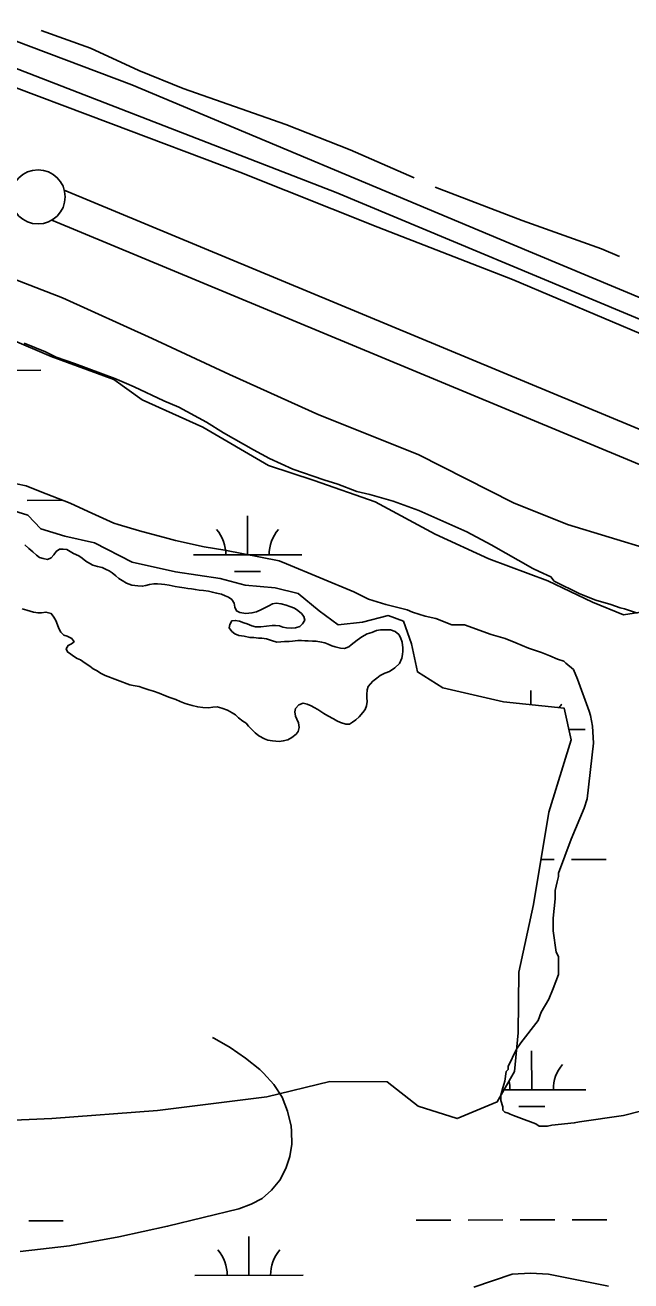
# Model space of a CAD drawing. Extents: x 3329332 to 3367211, y 631066 to 656469.
# Drawn here: x 3336369 to 3336928, y 649034 to 650194 of the extents above; entities that cross this region are included whole.
import ezdxf

# ---------------------------------------------------------------- set-up
doc = ezdxf.new("R2010")
doc.units = 0
for name, color, linetype in [('V-LEVE-TOET', 7, 'Continuous'), ('V-ROAD-CNTR', 7, 'Continuous'), ('V-SITE-VEGE', 7, 'Continuous'), ('V-SURV-LINE', 7, 'Continuous'), ('V-TOPO-MINR', 7, 'Continuous'), ('V-TOPO-SHOR', 7, 'Continuous'), ('V-WETL-SWMP', 7, 'Continuous')]:
    doc.layers.add(name, color=color, linetype=linetype)

msp = doc.modelspace()

# ---------------------------------------------------------------- linework, layer by layer
at = {"layer": 'V-LEVE-TOET'}
for points in [[(3337615.2, 649642.5), (3337494.6, 649685.7), (3337361.8, 649739), (3337202.4, 649801.2), (3337090.8, 649845), (3336945.2, 649905.4), (3336818.8, 649959), (3336694.4, 650007.5), (3336566.9, 650058.3), (3336448, 650103.2), (3336336.5, 650145), (3336224.2, 650188.1), (3336140.1, 650219.9), (3336101.2, 650237.5), (3336073.8, 650249.9), (3336031, 650261.3), (3335964.3, 650281.5), (3335912.8, 650298.1)], [(3335931.9, 650111.7), (3335998, 650092.5), (3336055.7, 650074.5), (3336115.2, 650056.7), (3336172.2, 650034.8), (3336255.2, 650001.6), (3336319.5, 649974.4), (3336403.2, 649942.2), (3336485.9, 649904.5), (3336557.4, 649871.4), (3336639.8, 649834), (3336731.8, 649797.6), (3336819.7, 649752.9), (3336869.4, 649732.7), (3336946.6, 649709.3), (3337013.3, 649682.1), (3337076.5, 649656), (3337135.2, 649634.4), (3337203.7, 649611.4), (3337283.6, 649578.9)]]:
    msp.add_lwpolyline(points, dxfattribs=at)
at = {"layer": 'V-ROAD-CNTR'}
msp.add_lwpolyline([(3335451.3, 650502.7), (3335830.6, 650371.5), (3336218.2, 650233), (3336467.3, 650138.8), (3336816.5, 649992.3), (3337213.1, 649826.6), (3337406.7, 649751.6), (3337593.6, 649680.4), (3337678.1, 649661.1), (3337748.8, 649653.3), (3337841.3, 649661.7), (3337945.8, 649680.7), (3338033, 649708.3), (3338176, 649751.6), (3338247.1, 649768.4), (3338321.6, 649777.5), (3338384.8, 649776.3), (3338442.4, 649772.8), (3338528.8, 649753.9), (3338662.7, 649722.5), (3338806.5, 649687.4), (3338886.3, 649663.5), (3338953.2, 649639), (3339090.7, 649573.2)], dxfattribs=at)
at = {"layer": 'V-SITE-VEGE'}
for points in [[(3336367.9, 649900.3), (3336387.6, 649892.4), (3336397.4, 649887.5), (3336414.2, 649881.6), (3336451.6, 649867.8), (3336462.4, 649862.9), (3336469.3, 649859.9), (3336496.9, 649847.1), (3336510.7, 649841.2), (3336536.3, 649827.4)], [(3336536.3, 649827.4), (3336552, 649817.5), (3336579.6, 649801.8), (3336594.4, 649793.9), (3336616, 649784), (3336644.6, 649774.2), (3336657.4, 649770.2), (3336675.1, 649763.3), (3336686.9, 649760.4), (3336708.6, 649754.4), (3336732.2, 649745.6), (3336776.5, 649725.9), (3336799.2, 649714), (3336837.6, 649692.3), (3336843.5, 649689.4), (3336854.3, 649684.5), (3336857.3, 649680.5), (3336880.9, 649668.7), (3336895.7, 649662.8), (3336909.5, 649658.8), (3336918.3, 649655.9), (3336922.3, 649654.9), (3336934.1, 649650.9)], [(3336845.3, 649282.6), (3336852.2, 649294.5), (3336856.2, 649304.3), (3336861.1, 649317.1), (3336861.1, 649333.8), (3336859.1, 649337.8), (3336856.2, 649357.5), (3336856.2, 649369.3), (3336858.2, 649387), (3336858.2, 649394.9), (3336860.1, 649402.8), (3336861.1, 649407.7), (3336861.1, 649410.7), (3336872.9, 649442.2), (3336884.8, 649470.7), (3336887.7, 649479.6), (3336893.7, 649530.8), (3336892.7, 649546.6), (3336890.7, 649556.4), (3336889.7, 649560.4), (3336878.9, 649589.9), (3336875, 649598.8), (3336868.1, 649604.7), (3336866.1, 649606.7), (3336860.2, 649608.6), (3336853.3, 649611.6), (3336845.4, 649614.5), (3336833.6, 649618.5), (3336821.8, 649623.4), (3336811.9, 649627.4), (3336799.1, 649631.3), (3336774.5, 649640.2), (3336762.7, 649640.2), (3336747.9, 649646.1), (3336738.1, 649648.1), (3336726.3, 649652), (3336721.4, 649654), (3336701.7, 649658.9), (3336685.9, 649663.8), (3336672.1, 649670.7), (3336610.1, 649696.4), (3336603.2, 649699.3), (3336553, 649709.2), (3336534.2, 649712.2), (3336507.7, 649718.1), (3336500.8, 649720), (3336474.2, 649727), (3336454.5, 649732.9), (3336450.5, 649733.9), (3336426.9, 649744.7), (3336410.2, 649752.6), (3336382.6, 649763.4), (3336369.8, 649768.4), (3336360.9, 649770.3)], [(3336936.9, 649191), (3336921.1, 649187.1), (3336880.7, 649181.2), (3336875.8, 649180.2), (3336855.1, 649178.2), (3336851.2, 649177.3), (3336843.3, 649177.3), (3336840.3, 649179.2), (3336824.6, 649185.1), (3336819.7, 649187.1), (3336816.7, 649188.1), (3336814.7, 649189.1), (3336811.8, 649190.1), (3336809.8, 649192), (3336809.8, 649195), (3336807.9, 649200.9), (3336807.9, 649205.8), (3336809.8, 649212.7), (3336811.8, 649218.6), (3336812.8, 649227.5), (3336814.8, 649229.5), (3336814.8, 649232.4), (3336822.6, 649248.2), (3336826.6, 649254.1), (3336842.4, 649274.8), (3336845.3, 649282.6)], [(3336783.2, 649028.6), (3336818.6, 649040.4), (3336835.4, 649041.3), (3336852.1, 649040.4), (3336907.3, 649029.5)]]:
    msp.add_lwpolyline(points, dxfattribs=at)
at = {"layer": 'V-SURV-LINE'}
for points in [[(3336404.9, 650041.6), (3337707.2, 649500.2)], [(3337695.6, 649472.5), (3336393.4, 650013.9)]]:
    msp.add_lwpolyline(points, dxfattribs=at)
msp.add_circle((3336380.7, 650035.4), 25, dxfattribs=at)
at = {"layer": 'V-TOPO-MINR'}
msp.add_lwpolyline([(3336364.1, 649061.3), (3336409.8, 649066.8), (3336455.2, 649074.9), (3336500.3, 649084.7), (3336566.2, 649100.8), (3336577.3, 649105), (3336587.5, 649110.5), (3336596.2, 649118.2), (3336603.9, 649127.3), (3336609.4, 649138), (3336613.3, 649149), (3336614.9, 649160.5), (3336614.8, 649172.5), (3336614.3, 649177.3), (3336611.1, 649191.1), (3336606.1, 649204.1), (3336598.4, 649215.6), (3336588.9, 649226.2), (3336585.3, 649229.4), (3336572.1, 649240), (3336558.2, 649249.7), (3336543.5, 649258), (3336541.6, 649258.9)], dxfattribs=at)
at = {"layer": 'V-TOPO-SHOR'}
for points in [[(3337558.9, 649668.7), (3337219.4, 649802.2), (3336949.4, 649916.9), (3336655.8, 650039.4), (3336283.2, 650183.8), (3336155.3, 650229.3)], [(3336383.4, 650189.1), (3336429.1, 650172.7), (3336473.6, 650152.2), (3336514.8, 650135.5), (3336609.6, 650102.3), (3336669, 650078.8), (3336727.9, 650052.9)], [(3336747.2, 650044.5), (3336827.6, 650013.5), (3336901, 649987.5), (3336917.5, 649980.4)], [(3336368.5, 649714), (3336372, 649710.8), (3336375.8, 649707.7), (3336379.2, 649704.5), (3336382, 649702.4), (3336385.5, 649701.4), (3336389.3, 649700.6), (3336392.8, 649702), (3336395.3, 649704.8), (3336397.4, 649707.9), (3336400.5, 649710), (3336404, 649710), (3336407.1, 649709.6), (3336410.2, 649707.8), (3336413.4, 649706.1), (3336418.2, 649704), (3336421.4, 649701.8), (3336424.8, 649699), (3336428.6, 649696.9), (3336431.4, 649695.2), (3336435.6, 649694.1), (3336439.8, 649693), (3336443.6, 649691.3), (3336446.4, 649689.9), (3336449.1, 649688.1), (3336452.6, 649685.3), (3336455.4, 649682.8), (3336458.2, 649681.1), (3336462.3, 649678.6), (3336467.2, 649676.9), (3336472.8, 649676.1), (3336476.9, 649675.8), (3336480.1, 649676.4), (3336483.6, 649677.5), (3336487.7, 649678.1), (3336490.9, 649678.1), (3336494.7, 649677.7), (3336497.8, 649677.4), (3336501.7, 649676.7), (3336507.2, 649675.6), (3336511.4, 649674.9), (3336515.6, 649674.2), (3336519.1, 649673.8), (3336522.5, 649673.4), (3336526, 649672.7), (3336529.5, 649672.3), (3336533.3, 649672), (3336537.9, 649671.2), (3336541.7, 649670.2), (3336545.5, 649669.5), (3336550, 649668.4), (3336553.5, 649667), (3336556.6, 649665.6), (3336559.7, 649663.5), (3336561.8, 649660.3), (3336562.5, 649656.5), (3336563.9, 649653), (3336567, 649651.6), (3336572.6, 649650.5), (3336578.1, 649651.2), (3336582.3, 649652.2), (3336586.9, 649654.2), (3336590, 649656), (3336593.8, 649657.7), (3336597.3, 649659.4), (3336600.5, 649660.1), (3336605.3, 649659.4), (3336609.9, 649658.3), (3336613.3, 649657.2), (3336617.5, 649655.5), (3336620.6, 649653.4), (3336623.8, 649650.6)], [(3336442.7, 649593.4), (3336438.9, 649595.2), (3336434.7, 649598), (3336431.6, 649599.4), (3336428.5, 649601.9), (3336424.3, 649604.7), (3336419.8, 649607.8), (3336416.7, 649609.2), (3336413.5, 649611.3), (3336410.8, 649613.1), (3336408, 649615.2), (3336406.6, 649618), (3336408.4, 649621.1), (3336411.5, 649622.5), (3336414, 649624.6), (3336411.9, 649627.4), (3336407.7, 649629.8), (3336404.6, 649630.5), (3336401.8, 649633.4), (3336399.8, 649636.8), (3336398.7, 649640.3), (3336397, 649644.2), (3336395.3, 649647.3), (3336392.9, 649650.5), (3336388, 649651.9), (3336383.8, 649651.2), (3336380.7, 649651.2), (3336376.5, 649652), (3336373.4, 649652.7), (3336370.2, 649653.7), (3336366.1, 649654.8)], [(3336623.8, 649650.6), (3336626.2, 649647.8), (3336626.9, 649644.6), (3336624.7, 649641.1), (3336622.3, 649638.7), (3336618.5, 649637.3), (3336614.3, 649637), (3336610.1, 649637.4), (3336606.6, 649638.1), (3336603.5, 649639.2), (3336600, 649639.5), (3336596.9, 649639.6), (3336591.6, 649638.9), (3336586.4, 649638.2), (3336581.5, 649638.3), (3336578.1, 649639.3), (3336573.9, 649641.1), (3336570.8, 649642.1), (3336566.6, 649643.6), (3336562.8, 649644.3), (3336559.6, 649644), (3336557.9, 649640.5), (3336557.2, 649637.3), (3336559.6, 649633.9), (3336562.4, 649631.7), (3336566.2, 649630.3), (3336571, 649629.6), (3336576.3, 649628.5), (3336579.8, 649628.5), (3336584.3, 649627.8), (3336587.4, 649627.8), (3336591.6, 649627.1), (3336596.1, 649625.6), (3336601.3, 649624.2), (3336604.8, 649624.5), (3336608.3, 649624.9), (3336612.5, 649624.8), (3336615.6, 649625.2), (3336620.5, 649625.8), (3336624, 649625.8), (3336627.1, 649625.5), (3336630.2, 649625.4), (3336634.1, 649625.1), (3336637.5, 649625.1), (3336642.4, 649624.3), (3336645.5, 649623.6), (3336648.7, 649622.2), (3336651.8, 649620.8), (3336654.9, 649619.7), (3336659.8, 649618.7), (3336663.6, 649618.3), (3336667.5, 649619.7), (3336669.9, 649621.7), (3336672.7, 649623.8), (3336675.2, 649625.9), (3336679.7, 649629), (3336684.6, 649631.8), (3336688.8, 649633.1), (3336693.3, 649634.8), (3336696.8, 649635.5), (3336701, 649635.5), (3336706.2, 649635.5), (3336710.4, 649634), (3336713.8, 649631.2), (3336715.2, 649628.4), (3336716.9, 649624.3), (3336717.6, 649619), (3336717.6, 649615.9), (3336717.2, 649612.8), (3336716.5, 649609.3), (3336714.4, 649604.4), (3336710.2, 649600.6), (3336705.3, 649597.2), (3336700.8, 649595.4), (3336696.6, 649593.4), (3336693.4, 649591), (3336689.9, 649588.2), (3336687.5, 649585.8), (3336685.4, 649583.3), (3336684.6, 649580.2), (3336684.3, 649575.7), (3336684.3, 649572.6), (3336684.6, 649569.4), (3336683.9, 649565.2), (3336682.8, 649562.1), (3336680.7, 649559.3), (3336677.2, 649555.2), (3336674, 649552.4), (3336670.9, 649550.3), (3336668.1, 649548.3), (3336665, 649548.3), (3336659.8, 649550.1), (3336656.6, 649551.5), (3336653.5, 649553.2), (3336648.3, 649556), (3336644.5, 649558.2), (3336638.9, 649562), (3336635.5, 649563.8), (3336632.7, 649565.5), (3336629.2, 649566.9), (3336625.4, 649567.7)], [(3336625.4, 649567.7), (3336621.5, 649566.3), (3336618.4, 649562.8), (3336617.7, 649559.7), (3336618.3, 649555.9), (3336619.7, 649553.1), (3336621.1, 649549.6), (3336621.8, 649545.4), (3336621, 649541.6), (3336618.9, 649539.1), (3336615.1, 649536), (3336611.3, 649534), (3336607.1, 649532.9), (3336603.2, 649532.3), (3336597.3, 649533), (3336592.8, 649533.7), (3336589.7, 649534.8), (3336584.5, 649537.6), (3336581, 649540.4), (3336578.6, 649542.9), (3336575.1, 649546.7), (3336572.7, 649549.2), (3336569.9, 649551.3), (3336565.7, 649554.4), (3336563, 649556.9), (3336559.9, 649559), (3336555.7, 649561.4), (3336550.5, 649563.2), (3336546, 649564.3), (3336542.1, 649564), (3336537.9, 649563.6), (3336532.7, 649563.7), (3336528.2, 649564.4), (3336523, 649565.8), (3336516.4, 649567.6), (3336511.9, 649569.3), (3336508, 649571.1), (3336502.5, 649573.2), (3336498.3, 649574.6), (3336492.4, 649577.1), (3336487.2, 649578.9), (3336483, 649580), (3336477.4, 649582.1), (3336474, 649583.1), (3336468.4, 649584.2), (3336465.3, 649584.9), (3336442.7, 649593.4)]]:
    msp.add_lwpolyline(points, dxfattribs=at)
at = {"layer": 'V-WETL-SWMP'}
for p, q in [((3336283.3, 649875), (3336383.3, 649875.2)), ((3336370.7, 649755.1), (3336402.7, 649755.2)), ((3336574.1, 649704.8), (3336574, 649740.8)), ((3336524.1, 649704.7), (3336624.1, 649704.9)), ((3336562.1, 649689.3), (3336586.1, 649689.4)), ((3336835.8, 649566.5), (3336835.8, 649579.4)), ((3336870.8, 649543.5), (3336885.8, 649543.5)), ((3336845.1, 649423.3), (3336857.2, 649423.4)), ((3336873.2, 649423.4), (3336905.2, 649423.5)), ((3336836.5, 649210.7), (3336836.4, 649246.7)), ((3336811, 649210.7), (3336886.5, 649210.8)), ((3336824.5, 649195.3), (3336848.5, 649195.3)), ((3336372, 649089.8), (3336404, 649089.8)), ((3336729.9, 649090.5), (3336761.9, 649090.5)), ((3336777.9, 649090.5), (3336809.9, 649090.6)), ((3336825.9, 649090.6), (3336857.9, 649090.7)), ((3336873.9, 649090.7), (3336905.9, 649090.8)), ((3336575.4, 649039.4), (3336575.3, 649075.4)), ((3336525.4, 649039.3), (3336625.4, 649039.5))]:
    msp.add_line(p, q, dxfattribs=at)
for points in [[(3336354.6, 649904.2), (3336392.8, 649888), (3336450.5, 649866.7), (3336476.8, 649847.8), (3336532.8, 649822.7), (3336593.5, 649787.2), (3336635.6, 649773.4), (3336691.9, 649753.6), (3336747.4, 649724), (3336796.8, 649701.1), (3336851.3, 649680.9), (3336892.6, 649661.2), (3336921.1, 649649.5), (3336949, 649653.6)], [(3336309.4, 649180.4), (3336393.4, 649184.3), (3336491, 649191.5), (3336591.9, 649204.3), (3336650.2, 649218.5), (3336702.9, 649218.2), (3336731.8, 649195.6), (3336767.6, 649184.1), (3336804.7, 649199.6), (3336820.5, 649227.5), (3336824.1, 649263.3), (3336824.5, 649319.3), (3336838.3, 649382), (3336852.3, 649467), (3336872.9, 649534.1), (3336866.4, 649563.3), (3336810.4, 649569.2), (3336754.5, 649581.9), (3336731, 649596.6), (3336725.6, 649622.6), (3336718.1, 649643.4), (3336703.8, 649648.7), (3336680.1, 649642.6), (3336657.8, 649640.2), (3336640.1, 649653.2), (3336621, 649669), (3336599.5, 649674.4), (3336572, 649676.9), (3336548.7, 649683), (3336507.6, 649689.1), (3336467.6, 649698.1), (3336432.9, 649716), (3336405.4, 649722.1), (3336383.2, 649728.9), (3336371.1, 649741.5), (3336348.5, 649748.6)]]:
    msp.add_lwpolyline(points, dxfattribs=at)
for centre, start, end in [((3336518.9, 649705.1), 359.3365, 40.8801), ((3336629.3, 649705.3), 139.3365, 180.8801), ((3336891.1, 649544), 139.3365, 145.8404), ((3336891.7, 649211.3), 139.3365, 180.8801), ((3336781.2, 649211.1), 359.3365, 12.7002), ((3336520.1, 649039.8), 359.3365, 40.8801), ((3336630.6, 649040), 139.3365, 180.8801)]:
    msp.add_arc(centre, 35.2, start, end, dxfattribs=at)

doc.saveas('drawing.dxf')
